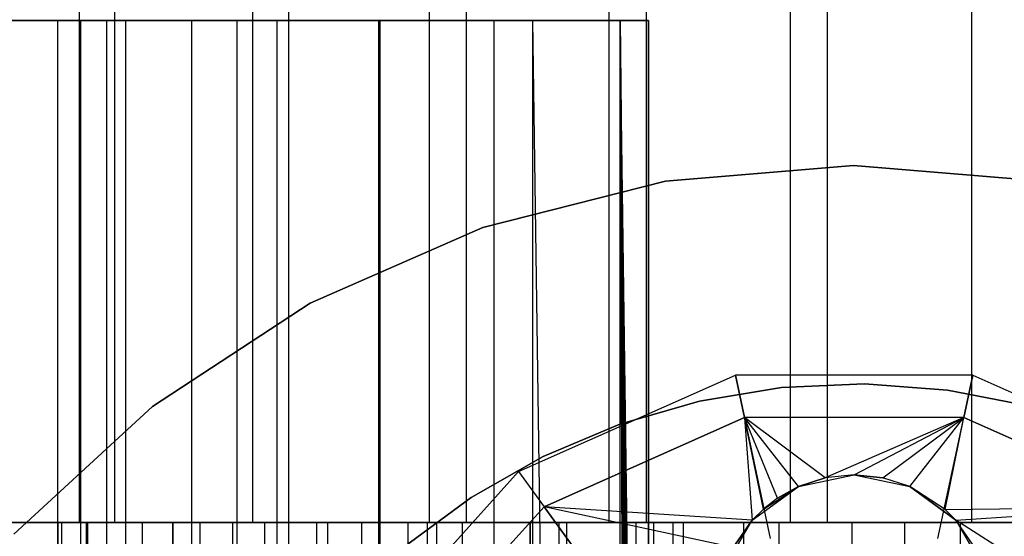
# Model space of a CAD drawing. Extents: x -172 to 172, y -29 to 28.
# Tile 507 of 656: x -3.65 to 0.66, y 20.24 to 22.5. Entities that reach past the tile are written whole.
import ezdxf

# ---------------------------------------------------------------- set-up
doc = ezdxf.new("R2010")
doc.units = 0
doc.header["$LTSCALE"] = 25.4
doc.layers.get('0').update_dxf_attribs({"linetype": 'CONTINUOUS'})

# ---------------------------------------------------------------- blocks, each defined once
blk = doc.blocks.new('RYFLO_AURA_STL')
at = {"color": 0}
for p, q in [((-3.3932, 27.7997, -1233.8434), (-3.3932, 20.2997, -1233.8434)), ((-3.3932, 27.7997, -1233.8434), (-3.3932, 20.2997, -1233.8434)), ((-3.239, 27.7997, -1252.7111), (-3.239, 20.2997, -1252.7111)), ((-3.239, 27.7997, -1252.7111), (-3.239, 20.2997, -1252.7111)), ((-2.6351, 27.7997, -1233.6035), (-2.6351, 20.2997, -1233.6035)), ((-2.6351, 27.7997, -1233.6035), (-2.6351, 20.2997, -1233.6035)), ((-2.4771, 27.7997, -1252.9385), (-2.4771, 20.2997, -1252.9385)), ((-2.4771, 27.7997, -1252.9385), (-2.4771, 20.2997, -1252.9385)), ((-1.8603, 27.7997, -1233.4247), (-1.8603, 20.2997, -1233.4247)), ((-1.8603, 27.7997, -1233.4247), (-1.8603, 20.2997, -1233.4247)), ((-1.6995, 27.7997, -1253.1046), (-1.6995, 20.2997, -1253.1046)), ((-1.6995, 27.7997, -1253.1046), (-1.6995, 20.2997, -1253.1046)), ((-1.0738, 27.7997, -1233.308), (-1.0738, 20.2997, -1233.308)), ((-1.0738, 27.7997, -1233.308), (-1.0738, 20.2997, -1233.308)), ((-0.9112, 27.7997, -1253.2085), (-0.9112, 20.2997, -1253.2085)), ((-0.9112, 27.7997, -1253.2085), (-0.9112, 20.2997, -1253.2085)), ((-0.2805, 27.7997, -1233.254), (-0.2805, 20.2997, -1233.254)), ((-0.2805, 27.7997, -1233.254), (-0.2805, 20.2997, -1233.254)), ((-0.1171, 27.7997, -1253.2494), (-0.1171, 20.2997, -1253.2494)), ((-0.1171, 27.7997, -1253.2494), (-0.1171, 20.2997, -1253.2494)), ((0.5146, 27.7997, -1233.2634), (0.5146, 20.2997, -1233.2634)), ((0.5146, 27.7997, -1233.2634), (0.5146, 20.2997, -1233.2634)), ((-3.7787, 22.5, -1239.9758), (-3.2743, 22.5, -1239.4713)), ((-3.2743, 22.5, -1247.0289), (-3.7787, 22.5, -1246.5244)), ((-3.7787, 22.5, -1239.9758), (-3.2743, 22.5, -1239.4713)), ((-3.2743, 22.5, -1247.0289), (-3.7787, 22.5, -1246.5244)), ((-3.3871, 22.5, -1242.3682), (-3.4874, 22.5, -1242.9532)), ((-3.4874, 22.5, -1242.9532), (-3.4874, 22.5, -1243.547)), ((-3.4874, 22.5, -1243.547), (-3.3871, 22.5, -1244.1321)), ((-3.4874, -22.5, -1242.9532), (-3.4874, 22.5, -1242.9532)), ((-3.3871, 22.5, -1242.3682), (-3.4874, 22.5, -1242.9532)), ((-3.4874, -22.5, -1242.9532), (-3.4874, 22.5, -1242.9532)), ((-3.4874, -22.5, -1243.547), (-3.4874, 22.5, -1243.547)), ((-3.4874, 22.5, -1242.9532), (-3.4874, 22.5, -1243.547)), ((-3.4874, -22.5, -1243.547), (-3.4874, 22.5, -1243.547)), ((-3.4874, 22.5, -1243.547), (-3.3871, 22.5, -1244.1321)), ((-3.1893, 22.5, -1241.8085), (-3.3871, 22.5, -1242.3682)), ((-3.3871, 22.5, -1244.1321), (-3.1893, 22.5, -1244.6918)), ((-3.3871, -22.5, -1242.3682), (-3.3871, 22.5, -1242.3682)), ((-3.1893, 22.5, -1241.8085), (-3.3871, 22.5, -1242.3682)), ((-3.3871, -22.5, -1242.3682), (-3.3871, 22.5, -1242.3682)), ((-3.3871, -22.5, -1244.1321), (-3.3871, 22.5, -1244.1321)), ((-3.3871, -22.5, -1244.1321), (-3.3871, 22.5, -1244.1321)), ((-3.3871, 22.5, -1244.1321), (-3.1893, 22.5, -1244.6918)), ((-3.2743, 22.5, -1239.4713), (-2.7032, 22.5, -1239.0438)), ((-2.7032, 22.5, -1247.4564), (-3.2743, 22.5, -1247.0289)), ((-3.2743, 22.5, -1239.4713), (-2.7032, 22.5, -1239.0438)), ((-3.2743, 22.5, -1239.4713), (-3.2743, -22.5, -1239.4713)), ((-3.2743, 22.5, -1239.4713), (-3.2743, -22.5, -1239.4713)), ((-3.2743, 22.5, -1247.0289), (-3.2743, -22.5, -1247.0289)), ((-2.7032, 22.5, -1247.4564), (-3.2743, 22.5, -1247.0289)), ((-3.2743, 22.5, -1247.0289), (-3.2743, -22.5, -1247.0289)), ((-2.8998, 22.5, -1241.2902), (-3.1893, 22.5, -1241.8085)), ((-3.1893, 22.5, -1244.6918), (-2.8998, 22.5, -1245.2101)), ((-3.1893, -22.5, -1241.8085), (-3.1893, 22.5, -1241.8085)), ((-2.8998, 22.5, -1241.2902), (-3.1893, 22.5, -1241.8085)), ((-3.1893, -22.5, -1241.8085), (-3.1893, 22.5, -1241.8085)), ((-3.1893, -22.5, -1244.6918), (-3.1893, 22.5, -1244.6918)), ((-3.1893, -22.5, -1244.6918), (-3.1893, 22.5, -1244.6918)), ((-3.1893, 22.5, -1244.6918), (-2.8998, 22.5, -1245.2101)), ((-2.5268, 22.5, -1240.8284), (-2.8998, 22.5, -1241.2902)), ((-2.8998, 22.5, -1245.2101), (-2.5268, 22.5, -1245.6719)), ((-2.8998, -22.5, -1241.2902), (-2.8998, 22.5, -1241.2902)), ((-2.5268, 22.5, -1240.8284), (-2.8998, 22.5, -1241.2902)), ((-2.8998, -22.5, -1241.2902), (-2.8998, 22.5, -1241.2902)), ((-2.8998, -22.5, -1245.2101), (-2.8998, 22.5, -1245.2101)), ((-2.8998, -22.5, -1245.2101), (-2.8998, 22.5, -1245.2101)), ((-2.8998, 22.5, -1245.2101), (-2.5268, 22.5, -1245.6719)), ((-2.7032, 22.5, -1239.0438), (-2.0771, 22.5, -1238.7019)), ((-2.0771, 22.5, -1247.7983), (-2.7032, 22.5, -1247.4564)), ((-2.7032, 22.5, -1239.0438), (-2.0771, 22.5, -1238.7019)), ((-2.7032, 22.5, -1239.0438), (-2.7032, -22.5, -1239.0438)), ((-2.7032, 22.5, -1239.0438), (-2.7032, -22.5, -1239.0438)), ((-2.7032, 22.5, -1247.4564), (-2.7032, -22.5, -1247.4564)), ((-2.0771, 22.5, -1247.7983), (-2.7032, 22.5, -1247.4564)), ((-2.7032, 22.5, -1247.4564), (-2.7032, -22.5, -1247.4564)), ((-2.0812, 22.5, -1240.4362), (-2.5268, 22.5, -1240.8284)), ((-2.5268, 22.5, -1245.6719), (-2.0812, 22.5, -1246.0641)), ((-2.5268, -22.5, -1240.8284), (-2.5268, 22.5, -1240.8284)), ((-2.0812, 22.5, -1240.4362), (-2.5268, 22.5, -1240.8284)), ((-2.5268, -22.5, -1240.8284), (-2.5268, 22.5, -1240.8284)), ((-2.5268, -22.5, -1245.6719), (-2.5268, 22.5, -1245.6719)), ((-2.5268, -22.5, -1245.6719), (-2.5268, 22.5, -1245.6719)), ((-2.5268, 22.5, -1245.6719), (-2.0812, 22.5, -1246.0641)), ((-1.5757, 22.5, -1240.1249), (-2.0812, 22.5, -1240.4362)), ((-2.0812, 22.5, -1246.0641), (-1.5757, 22.5, -1246.3754)), ((-2.0812, -22.5, -1240.4362), (-2.0812, 22.5, -1240.4362)), ((-1.5757, 22.5, -1240.1249), (-2.0812, 22.5, -1240.4362)), ((-2.0812, -22.5, -1240.4362), (-2.0812, 22.5, -1240.4362)), ((-2.0812, -22.5, -1246.0641), (-2.0812, 22.5, -1246.0641)), ((-2.0812, -22.5, -1246.0641), (-2.0812, 22.5, -1246.0641)), ((-2.0812, 22.5, -1246.0641), (-1.5757, 22.5, -1246.3754)), ((-2.0771, 22.5, -1238.7019), (-1.4087, 22.5, -1238.4526)), ((-1.4087, 22.5, -1248.0476), (-2.0771, 22.5, -1247.7983)), ((-2.0771, 22.5, -1238.7019), (-1.4087, 22.5, -1238.4526)), ((-2.0771, 22.5, -1238.7019), (-2.0771, -22.5, -1238.7019)), ((-2.0771, 22.5, -1238.7019), (-2.0771, -22.5, -1238.7019)), ((-2.0771, 22.5, -1247.7983), (-2.0771, -22.5, -1247.7983)), ((-1.4087, 22.5, -1248.0476), (-2.0771, 22.5, -1247.7983)), ((-2.0771, 22.5, -1247.7983), (-2.0771, -22.5, -1247.7983)), ((-1.0249, 22.5, -1239.9036), (-1.5757, 22.5, -1240.1249)), ((-1.5757, 22.5, -1246.3754), (-1.0249, 22.5, -1246.5967)), ((-1.5757, -22.5, -1240.1249), (-1.5757, 22.5, -1240.1249)), ((-1.0249, 22.5, -1239.9036), (-1.5757, 22.5, -1240.1249)), ((-1.5757, -22.5, -1240.1249), (-1.5757, 22.5, -1240.1249)), ((-1.5757, -22.5, -1246.3754), (-1.5757, 22.5, -1246.3754)), ((-1.5757, -22.5, -1246.3754), (-1.5757, 22.5, -1246.3754)), ((-1.5757, 22.5, -1246.3754), (-1.0249, 22.5, -1246.5967)), ((-1.4087, 22.5, -1238.4526), (-0.9, 22.5, -1238.3318)), ((-0.9, 22.5, -1248.1685), (-1.4087, 22.5, -1248.0476)), ((-1.4087, 22.5, -1248.0476), (-1.4087, -22.5, -1248.0476)), ((-0.9, 22.5, -1248.1685), (-1.4087, 22.5, -1248.0476)), ((-1.4087, 22.5, -1238.4526), (-0.8889, -13.259, -1238.3297)), ((-1.4087, 22.5, -1238.4526), (-1.4087, -22.5, -1238.4526)), ((-1.4087, 22.5, -1238.4526), (-0.9, 22.5, -1238.3318)), ((-1.4087, 22.5, -1238.4526), (-0.8889, -13.259, -1238.3297)), ((-1.4087, 22.5, -1238.4526), (-1.4087, -22.5, -1238.4526)), ((-1.4087, 22.5, -1248.0476), (-1.4087, -22.5, -1248.0476)), ((-0.9, 22.5, -1239.8678), (-1.0249, 22.5, -1239.9036)), ((-1.0249, 22.5, -1246.5967), (-0.9, 22.5, -1246.6324)), ((-1.0249, 22.5, -1246.5967), (-0.9, 22.5, -1246.6324)), ((-1.0249, -22.5, -1246.5967), (-1.0249, 22.5, -1246.5967)), ((-0.8017, -12.991, -1239.8431), (-1.0249, 22.5, -1239.9036)), ((-1.0249, 22.5, -1239.9036), (-0.7281, -12.871, -1239.8267)), ((-0.8017, -12.991, -1239.8431), (-1.0249, 22.5, -1239.9036)), ((-0.856, -13.1219, -1239.8564), (-1.0249, 22.5, -1239.9036)), ((-0.856, -13.1219, -1239.8564), (-1.0249, 22.5, -1239.9036)), ((-0.8889, -13.259, -1239.8649), (-1.0249, 22.5, -1239.9036)), ((-0.9, 22.5, -1239.8678), (-1.0249, 22.5, -1239.9036)), ((-0.9, 13.4, -1239.8678), (-1.0249, 22.5, -1239.9036)), ((-1.0249, 22.5, -1239.9036), (-0.7281, -12.871, -1239.8267)), ((-1.0249, 22.5, -1239.9036), (-0.6361, -12.7633, -1239.8085)), ((-1.0249, 22.5, -1239.9036), (-0.6361, -12.7633, -1239.8085)), ((-0.9, 13.4, -1239.8678), (-1.0249, 22.5, -1239.9036)), ((-1.0249, -22.5, -1239.9036), (-1.0249, 22.5, -1239.9036)), ((-0.8889, -13.259, -1239.8649), (-1.0249, 22.5, -1239.9036)), ((-1.0249, -22.5, -1239.9036), (-1.0249, 22.5, -1239.9036)), ((-1.0249, -22.5, -1246.5967), (-1.0249, 22.5, -1246.5967)), ((-0.9, 22.5, -1238.3318), (-0.9, 22.5, -1239.8678)), ((-0.9, 22.5, -1246.6324), (-0.9, 22.5, -1248.1685)), ((-0.9, 22.5, -1248.1685), (-0.9, 13.4, -1248.1685)), ((-0.9, 13.4, -1238.3318), (-0.9, 22.5, -1238.3318)), ((-0.9, 13.4, -1246.6324), (-0.9, 22.5, -1246.6324)), ((-0.9, 22.5, -1239.8678), (-0.9, 13.4, -1239.8678)), ((-0.9, 22.5, -1248.1685), (-0.9, 13.4, -1248.1685)), ((-0.9, 22.5, -1246.6324), (-0.9, 22.5, -1248.1685)), ((-0.9, 13.4, -1246.6324), (-0.9, 22.5, -1246.6324)), ((-0.9, 22.5, -1238.3318), (-0.9, 22.5, -1239.8678)), ((-0.9, 13.4, -1238.3318), (-0.9, 22.5, -1238.3318)), ((-0.9, 22.5, -1239.8678), (-0.9, 13.4, -1239.8678)), ((-0.0027, 21.8638, -120), (-0.8256, 21.7952, -120)), ((-0.8256, 21.7952, -119), (-0.0027, 21.8638, -119)), ((-0.8256, 21.7952, -119), (-0.0027, 21.8638, -119)), ((-0.0027, 21.8638, -120), (-0.8256, 21.7952, -120)), ((0.8203, 21.7961, -120), (-0.0027, 21.8638, -120)), ((-0.0027, 21.8638, -119), (0.8203, 21.7961, -119)), ((-0.0027, 21.8638, -119), (0.8203, 21.7961, -119)), ((-0.0027, 21.8638, -119), (-0.0027, 21.8638, -120)), ((0.8203, 21.7961, -120), (-0.0027, 21.8638, -120)), ((-0.0027, 21.8638, -119), (-0.0027, 21.8638, -120)), ((-0.8256, 21.7952, -120), (-1.626, 21.592, -120)), ((-1.626, 21.592, -119), (-0.8256, 21.7952, -119)), ((-1.626, 21.592, -119), (-0.8256, 21.7952, -119)), ((-0.8256, 21.7952, -120), (-1.626, 21.592, -120)), ((-0.8256, 21.7952, -119), (-0.8256, 21.7952, -120)), ((-0.8256, 21.7952, -119), (-0.8256, 21.7952, -120)), ((-1.626, 21.592, -120), (-2.3821, 21.2599, -120)), ((-2.3821, 21.2599, -119), (-1.626, 21.592, -119)), ((-2.3821, 21.2599, -119), (-1.626, 21.592, -119)), ((-1.626, 21.592, -120), (-2.3821, 21.2599, -120)), ((-1.626, 21.592, -119), (-1.626, 21.592, -120)), ((-1.626, 21.592, -119), (-1.626, 21.592, -120)), ((-2.3821, 21.2599, -120), (-3.0732, 20.8079, -120)), ((-3.0732, 20.8079, -119), (-2.3821, 21.2599, -119)), ((-3.0732, 20.8079, -119), (-2.3821, 21.2599, -119)), ((-2.3821, 21.2599, -120), (-3.0732, 20.8079, -120)), ((-2.3821, 21.2599, -119), (-2.3821, 21.2599, -120)), ((-2.3821, 21.2599, -119), (-2.3821, 21.2599, -120)), ((-1.4695, 20.5225, -1243.2501), (-0.5198, 20.9454, -1243.2501)), ((-1.4695, 20.5225, -1243.2501), (-0.5198, 20.9454, -1243.2501)), ((-0.5198, 20.9454, -1243.2501), (-0.4802, 20.7592, -1244.2068)), ((-0.4802, 20.7592, -1242.2935), (-0.5198, 20.9454, -1243.2501)), ((0.5198, 20.9454, -1243.2501), (-0.5198, 20.9454, -1243.2501)), ((-0.4802, 20.7592, -1242.2935), (-0.5198, 20.9454, -1243.2501)), ((0.5198, 20.9454, -1243.2501), (-0.5198, 20.9454, -1243.2501)), ((-0.5198, 20.9454, -1243.2501), (-0.4802, 20.7592, -1244.2068)), ((0.4802, 20.7592, -1244.2068), (0.5198, 20.9454, -1243.2501)), ((0.5198, 20.9454, -1243.2501), (0.4802, 20.7592, -1242.2935)), ((0.5198, 20.9454, -1243.2501), (0.4802, 20.7592, -1242.2935)), ((0.4802, 20.7592, -1244.2068), (0.5198, 20.9454, -1243.2501)), ((0.5198, 20.9454, -1243.2501), (1.4695, 20.5225, -1243.2501)), ((0.5198, 20.9454, -1243.2501), (1.4695, 20.5225, -1243.2501)), ((-0.3173, 20.8905, -129.6627), (-0.6765, 20.8316, -129.6627)), ((-0.6765, 20.8316, -111.5627), (-0.3173, 20.8905, -111.5627)), ((-0.3173, 20.8905, -129.6627), (-0.6765, 20.8316, -129.6627)), ((-0.6765, 20.8316, -111.5627), (-0.3173, 20.8905, -111.5627)), ((0.0463, 20.9066, -129.6627), (-0.3173, 20.8905, -129.6627)), ((-0.3173, 20.8905, -111.5627), (0.0463, 20.9066, -111.5627)), ((0.0463, 20.9066, -129.6627), (-0.3173, 20.8905, -129.6627)), ((-0.3173, 20.8905, -111.5627), (0.0463, 20.9066, -111.5627)), ((-0.3173, 20.8905, -129.6627), (-0.3173, 20.8905, -111.5627)), ((-0.3173, 20.8905, -129.6627), (-0.3173, 20.8905, -111.5627)), ((0.4093, 20.8796, -129.6627), (0.0463, 20.9066, -129.6627)), ((0.0463, 20.9066, -129.6627), (0.0463, 20.9066, -111.5627)), ((0.0463, 20.9066, -111.5627), (0.4093, 20.8796, -111.5627)), ((0.0463, 20.9066, -129.6627), (0.0463, 20.9066, -111.5627)), ((0.4093, 20.8796, -129.6627), (0.0463, 20.9066, -129.6627)), ((0.0463, 20.9066, -111.5627), (0.4093, 20.8796, -111.5627)), ((0.7665, 20.8098, -129.6627), (0.4093, 20.8796, -129.6627)), ((0.4093, 20.8796, -129.6627), (0.4093, 20.8796, -111.5627)), ((0.4093, 20.8796, -111.5627), (0.7665, 20.8098, -111.5627)), ((0.4093, 20.8796, -129.6627), (0.4093, 20.8796, -111.5627)), ((0.7665, 20.8098, -129.6627), (0.4093, 20.8796, -129.6627)), ((0.4093, 20.8796, -111.5627), (0.7665, 20.8098, -111.5627)), ((-0.6765, 20.8316, -129.6627), (-1.0262, 20.7305, -129.6627)), ((-1.0262, 20.7305, -111.5627), (-0.6765, 20.8316, -111.5627)), ((-0.6765, 20.8316, -129.6627), (-1.0262, 20.7305, -129.6627)), ((-1.0262, 20.7305, -111.5627), (-0.6765, 20.8316, -111.5627)), ((-0.6765, 20.8316, -129.6627), (-0.6765, 20.8316, -111.5627)), ((-0.6765, 20.8316, -129.6627), (-0.6765, 20.8316, -111.5627)), ((-3.0732, 20.8079, -120), (-3.6804, 20.2483, -120)), ((-3.6804, 20.2483, -119), (-3.0732, 20.8079, -119)), ((-3.6804, 20.2483, -119), (-3.0732, 20.8079, -119)), ((-3.0732, 20.8079, -120), (-3.6804, 20.2483, -120)), ((-3.0732, 20.8079, -119), (-3.0732, 20.8079, -120)), ((-3.0732, 20.8079, -119), (-3.0732, 20.8079, -120)), ((-1.3576, 20.3686, -1244.2068), (-0.4802, 20.7592, -1244.2068)), ((-1.3576, 20.3686, -1244.2068), (-0.4802, 20.7592, -1244.2068)), ((-0.4802, 20.7592, -1242.2935), (-1.3576, 20.3686, -1242.2935)), ((-0.4802, 20.7592, -1242.2935), (-1.3576, 20.3686, -1242.2935)), ((-0.3972, 20.358, -1241.6252), (-0.4802, 20.7592, -1242.2935)), ((-0.4802, 20.7592, -1242.2935), (-0.4459, 20.3097, -1241.584)), ((-0.3972, 20.358, -1241.6252), (-0.4802, 20.7592, -1242.2935)), ((-0.3359, 20.4054, -1241.6669), (-0.4802, 20.7592, -1242.2935)), ((-0.3359, 20.4054, -1241.6669), (-0.4802, 20.7592, -1242.2935)), ((-0.244, 20.4564, -1241.7129), (-0.4802, 20.7592, -1242.2935)), ((-0.4802, 20.7592, -1244.2068), (-0.3675, 20.2291, -1245.0179)), ((-0.1267, 20.4947, -1241.7484), (-0.4802, 20.7592, -1242.2935)), ((-0.244, 20.4564, -1241.7129), (-0.4802, 20.7592, -1242.2935)), ((-0.1267, 20.4947, -1241.7484), (-0.4802, 20.7592, -1242.2935)), ((0.4802, 20.7592, -1242.2935), (-0.4802, 20.7592, -1242.2935)), ((0.4802, 20.7592, -1242.2935), (-0.4802, 20.7592, -1242.2935)), ((0.4802, 20.7592, -1244.2068), (-0.4802, 20.7592, -1244.2068)), ((0.4802, 20.7592, -1244.2068), (-0.4802, 20.7592, -1244.2068)), ((-0.4802, 20.7592, -1244.2068), (-0.3675, 20.2291, -1245.0179)), ((-0.4802, 20.7592, -1242.2935), (-0.4459, 20.3097, -1241.584)), ((0.4802, 20.7592, -1242.2935), (-0.1267, 20.4947, -1241.7484)), ((0.4802, 20.7592, -1242.2935), (-0.1267, 20.4947, -1241.7484)), ((0, 20.5083, -1241.7612), (0.4802, 20.7592, -1242.2935)), ((0, 20.5083, -1241.7612), (0.4802, 20.7592, -1242.2935)), ((0.1266, 20.4947, -1241.7484), (0.4802, 20.7592, -1242.2935)), ((0.1266, 20.4947, -1241.7484), (0.4802, 20.7592, -1242.2935)), ((0.244, 20.4564, -1241.7129), (0.4802, 20.7592, -1242.2935)), ((0.244, 20.4564, -1241.7129), (0.4802, 20.7592, -1242.2935)), ((0.3675, 20.2291, -1245.0179), (0.4802, 20.7592, -1244.2068)), ((0.3675, 20.2291, -1245.0179), (0.4802, 20.7592, -1244.2068)), ((0.3994, 20.356, -1241.6235), (0.4802, 20.7592, -1242.2935)), ((0.3994, 20.356, -1241.6235), (0.4802, 20.7592, -1242.2935)), ((1.3576, 20.3686, -1242.2935), (0.4802, 20.7592, -1242.2935)), ((0.4802, 20.7592, -1244.2068), (1.3576, 20.3686, -1244.2068)), ((0.4802, 20.7592, -1244.2068), (1.3576, 20.3686, -1244.2068)), ((1.3576, 20.3686, -1242.2935), (0.4802, 20.7592, -1242.2935)), ((-1.0262, 20.7305, -129.6627), (-1.3614, 20.5888, -129.6627)), ((-1.3614, 20.5888, -111.5627), (-1.0262, 20.7305, -111.5627)), ((-1.0262, 20.7305, -129.6627), (-1.3614, 20.5888, -129.6627)), ((-1.3614, 20.5888, -111.5627), (-1.0262, 20.7305, -111.5627)), ((-1.0262, 20.7305, -129.6627), (-1.0262, 20.7305, -111.5627)), ((-1.0262, 20.7305, -129.6627), (-1.0262, 20.7305, -111.5627)), ((-1.3614, 20.5888, -129.6627), (-1.6776, 20.4085, -129.6627)), ((-1.6776, 20.4085, -111.5627), (-1.3614, 20.5888, -111.5627)), ((-1.3614, 20.5888, -129.6627), (-1.6776, 20.4085, -129.6627)), ((-1.6776, 20.4085, -111.5627), (-1.3614, 20.5888, -111.5627)), ((-1.3614, 20.5888, -129.6627), (-1.3614, 20.5888, -111.5627)), ((-1.3614, 20.5888, -129.6627), (-1.3614, 20.5888, -111.5627)), ((-1.4695, 20.5225, -1243.2501), (-2.1651, 19.75, -1243.2501)), ((-1.4695, 20.5225, -1243.2501), (-2.1651, 19.75, -1243.2501)), ((-1.4695, 20.5225, -1243.2501), (-1.3576, 20.3686, -1244.2068)), ((-1.4695, 20.5225, -1243.2501), (-1.3576, 20.3686, -1244.2068)), ((-1.4695, 20.5225, -1243.2501), (-1.3576, 20.3686, -1242.2935)), ((-1.4695, 20.5225, -1243.2501), (-1.3576, 20.3686, -1242.2935)), ((-0.244, 20.4564, -123.2501), (0, 20.5083, -123.2501)), ((-0.244, 20.4564, -123.2501), (0, 20.5083, -123.2501)), ((-0.244, 20.4564, -123.2501), (-0.1267, 20.4947, -1241.7484)), ((-0.1267, 20.4947, -1241.7484), (-0.244, 20.4564, -1241.7129)), ((-0.244, 20.4564, -123.2501), (-0.1267, 20.4947, -1241.7484)), ((-0.1267, 20.4947, -1241.7484), (-0.244, 20.4564, -1241.7129)), ((0, 20.5083, -123.2501), (-0.1267, 20.4947, -1241.7484)), ((0, 20.5083, -123.2501), (-0.1267, 20.4947, -1241.7484)), ((0, 20.5083, -1241.7612), (-0.1267, 20.4947, -1241.7484)), ((0, 20.5083, -1241.7612), (-0.1267, 20.4947, -1241.7484)), ((0, 20.5083, -123.2501), (0, 20.5083, -1241.7612)), ((0, 20.5083, -123.2501), (0, 20.5083, -1241.7612)), ((0, 20.5083, -123.2501), (0.1266, 20.4947, -1241.7484)), ((0.1266, 20.4947, -1241.7484), (0, 20.5083, -1241.7612)), ((0, 20.5083, -123.2501), (0.1266, 20.4947, -1241.7484)), ((0, 20.5083, -123.2501), (0.244, 20.4564, -123.2501)), ((0, 20.5083, -123.2501), (0.244, 20.4564, -123.2501)), ((0.1266, 20.4947, -1241.7484), (0, 20.5083, -1241.7612)), ((0.244, 20.4564, -123.2501), (0.1266, 20.4947, -1241.7484)), ((0.244, 20.4564, -123.2501), (0.1266, 20.4947, -1241.7484)), ((0.244, 20.4564, -1241.7129), (0.1266, 20.4947, -1241.7484)), ((0.244, 20.4564, -1241.7129), (0.1266, 20.4947, -1241.7484)), ((-0.4459, 20.3097, -123.2501), (-0.244, 20.4564, -123.2501)), ((-0.4459, 20.3097, -123.2501), (-0.244, 20.4564, -123.2501)), ((-0.3972, 20.358, -1241.6252), (-0.244, 20.4564, -123.2501)), ((-0.3972, 20.358, -1241.6252), (-0.244, 20.4564, -123.2501)), ((-0.244, 20.4564, -1241.7129), (-0.3359, 20.4054, -1241.6669)), ((-0.3359, 20.4054, -1241.6669), (-0.244, 20.4564, -123.2501)), ((-0.3359, 20.4054, -1241.6669), (-0.244, 20.4564, -123.2501)), ((-0.244, 20.4564, -1241.7129), (-0.3359, 20.4054, -1241.6669)), ((-0.244, 20.4564, -123.2501), (-0.244, 20.4564, -1241.7129)), ((-0.244, 20.4564, -123.2501), (-0.244, 20.4564, -1241.7129)), ((0.244, 20.4564, -123.2501), (0.244, 20.4564, -1241.7129)), ((0.4459, 20.3097, -1241.584), (0.244, 20.4564, -123.2501)), ((0.244, 20.4564, -123.2501), (0.4459, 20.3097, -123.2501)), ((0.4459, 20.3097, -1241.584), (0.244, 20.4564, -123.2501)), ((0.3994, 20.356, -1241.6235), (0.244, 20.4564, -123.2501)), ((0.3994, 20.356, -1241.6235), (0.244, 20.4564, -123.2501)), ((0.3994, 20.356, -1241.6235), (0.244, 20.4564, -1241.7129)), ((0.244, 20.4564, -123.2501), (0.244, 20.4564, -1241.7129)), ((0.244, 20.4564, -123.2501), (0.4459, 20.3097, -123.2501)), ((0.3994, 20.356, -1241.6235), (0.244, 20.4564, -1241.7129)), ((-1.6776, 20.4085, -129.6627), (-1.9702, 20.192, -129.6627)), ((-1.9702, 20.192, -111.5627), (-1.6776, 20.4085, -111.5627)), ((-1.6776, 20.4085, -129.6627), (-1.9702, 20.192, -129.6627)), ((-1.9702, 20.192, -111.5627), (-1.6776, 20.4085, -111.5627)), ((-1.6776, 20.4085, -129.6627), (-1.6776, 20.4085, -111.5627)), ((-1.6776, 20.4085, -129.6627), (-1.6776, 20.4085, -111.5627)), ((-0.3359, 20.4054, -1241.6669), (-0.3972, 20.358, -1241.6252)), ((-0.3359, 20.4054, -1241.6669), (-0.3972, 20.358, -1241.6252)), ((-2.0003, 19.6549, -1244.2068), (-1.3576, 20.3686, -1244.2068)), ((-2.0003, 19.6549, -1244.2068), (-1.3576, 20.3686, -1244.2068)), ((-2.0003, 19.6549, -1242.2935), (-1.3576, 20.3686, -1242.2935)), ((-2.0003, 19.6549, -1242.2935), (-1.3576, 20.3686, -1242.2935)), ((-1.3576, 20.3686, -1244.2068), (-1.0391, 19.9302, -1245.0179)), ((-1.3576, 20.3686, -1244.2068), (-1.0391, 19.9302, -1245.0179)), ((-1.0391, 19.9302, -1241.4823), (-1.3576, 20.3686, -1242.2935)), ((-1.0391, 19.9302, -1241.4823), (-1.3576, 20.3686, -1242.2935)), ((-0.5297, 20.19, -1241.4857), (-1.3576, 20.3686, -1242.2935)), ((-0.5297, 20.19, -1241.4857), (-1.3576, 20.3686, -1242.2935)), ((-0.4459, 20.3097, -1241.584), (-1.3576, 20.3686, -1242.2935)), ((-0.4459, 20.3097, -1241.584), (-1.3576, 20.3686, -1242.2935)), ((-0.3972, 20.358, -1241.6252), (-0.4459, 20.3097, -123.2501)), ((-0.3972, 20.358, -1241.6252), (-0.4459, 20.3097, -1241.584)), ((-0.3972, 20.358, -1241.6252), (-0.4459, 20.3097, -123.2501)), ((-0.3972, 20.358, -1241.6252), (-0.4459, 20.3097, -1241.584)), ((0.3994, 20.356, -1241.6235), (1.3576, 20.3686, -1242.2935)), ((0.3994, 20.356, -1241.6235), (1.3576, 20.3686, -1242.2935)), ((0.4459, 20.3097, -1241.584), (0.3994, 20.356, -1241.6235)), ((0.4459, 20.3097, -1241.584), (0.3994, 20.356, -1241.6235)), ((0.4459, 20.3097, -1241.584), (1.3576, 20.3686, -1242.2935)), ((0.4459, 20.3097, -1241.584), (1.3576, 20.3686, -1242.2935)), ((-4.1298, 20.2997, -1234.1427), (-3.3932, 20.2997, -1233.8434)), ((-4.1298, 20.2997, -1234.1427), (-3.3932, 20.2997, -1233.8434)), ((-3.239, 20.2997, -1252.7111), (-3.9804, 20.2997, -1252.4238)), ((-3.239, 20.2997, -1252.7111), (-3.9804, 20.2997, -1252.4238)), ((-3.9367, 20.2997, -1249.0382), (-3.4699, 20.2997, -1249.3296)), ((-3.9367, 20.2997, -1249.0382), (-3.4699, 20.2997, -1249.3296)), ((-3.3565, 20.2997, -1237.1073), (-3.8286, 20.2997, -1237.3899)), ((-3.3565, 20.2997, -1237.1073), (-3.8286, 20.2997, -1237.3899)), ((-3.4855, 20.2997, -1247.1761), (-3.8263, 20.2997, -1246.8448)), ((-3.4855, 20.2997, -1247.1761), (-3.8263, 20.2997, -1246.8448)), ((-3.7125, 20.2997, -1239.538), (-3.3615, 20.2997, -1239.2174)), ((-3.7125, 20.2997, -1239.538), (-3.3615, 20.2997, -1239.2174)), ((-3.4855, 19.2997, -1247.1761), (-3.4855, 20.2997, -1247.1761)), ((-3.4855, 19.2997, -1247.1761), (-3.4855, 20.2997, -1247.1761)), ((-3.1161, 20.2997, -1247.4753), (-3.4855, 20.2997, -1247.1761)), ((-3.1161, 20.2997, -1247.4753), (-3.4855, 20.2997, -1247.1761)), ((-3.4699, 19.2997, -1249.3296), (-3.4699, 20.2997, -1249.3296)), ((-3.4699, 20.2997, -1249.3296), (-2.9817, 20.2997, -1249.5833)), ((-3.4699, 19.2997, -1249.3296), (-3.4699, 20.2997, -1249.3296)), ((-3.4699, 20.2997, -1249.3296), (-2.9817, 20.2997, -1249.5833)), ((-3.3932, 20.2997, -1233.8434), (-2.6351, 20.2997, -1233.6035)), ((-3.3932, 20.2997, -1233.8434), (-2.6351, 20.2997, -1233.6035)), ((-3.3615, 19.2997, -1239.2174), (-3.3615, 20.2997, -1239.2174)), ((-3.3615, 20.2997, -1239.2174), (-2.983, 20.2997, -1238.9299)), ((-3.3615, 19.2997, -1239.2174), (-3.3615, 20.2997, -1239.2174)), ((-3.3615, 20.2997, -1239.2174), (-2.983, 20.2997, -1238.9299)), ((-3.3565, 19.2997, -1237.1073), (-3.3565, 20.2997, -1237.1073)), ((-2.8637, 20.2997, -1236.8627), (-3.3565, 20.2997, -1237.1073)), ((-3.3565, 19.2997, -1237.1073), (-3.3565, 20.2997, -1237.1073)), ((-2.8637, 20.2997, -1236.8627), (-3.3565, 20.2997, -1237.1073)), ((-2.4771, 20.2997, -1252.9385), (-3.239, 20.2997, -1252.7111)), ((-2.4771, 20.2997, -1252.9385), (-3.239, 20.2997, -1252.7111)), ((-3.1161, 19.2997, -1247.4753), (-3.1161, 20.2997, -1247.4753)), ((-3.1161, 19.2997, -1247.4753), (-3.1161, 20.2997, -1247.4753)), ((-2.7212, 20.2997, -1247.7399), (-3.1161, 20.2997, -1247.4753)), ((-2.7212, 20.2997, -1247.7399), (-3.1161, 20.2997, -1247.4753)), ((-2.983, 19.2997, -1238.9299), (-2.983, 20.2997, -1238.9299)), ((-2.983, 20.2997, -1238.9299), (-2.5801, 20.2997, -1238.6779)), ((-2.983, 19.2997, -1238.9299), (-2.983, 20.2997, -1238.9299)), ((-2.983, 20.2997, -1238.9299), (-2.5801, 20.2997, -1238.6779)), ((-2.9817, 19.2997, -1249.5833), (-2.9817, 20.2997, -1249.5833)), ((-2.9817, 20.2997, -1249.5833), (-2.4751, 20.2997, -1249.798)), ((-2.9817, 19.2997, -1249.5833), (-2.9817, 20.2997, -1249.5833)), ((-2.9817, 20.2997, -1249.5833), (-2.4751, 20.2997, -1249.798)), ((-2.8637, 19.2997, -1236.8627), (-2.8637, 20.2997, -1236.8627)), ((-2.3531, 20.2997, -1236.6575), (-2.8637, 20.2997, -1236.8627)), ((-2.8637, 19.2997, -1236.8627), (-2.8637, 20.2997, -1236.8627)), ((-2.3531, 20.2997, -1236.6575), (-2.8637, 20.2997, -1236.8627)), ((-2.7212, 19.2997, -1247.7399), (-2.7212, 20.2997, -1247.7399)), ((-2.7212, 19.2997, -1247.7399), (-2.7212, 20.2997, -1247.7399)), ((-2.3041, 20.2997, -1247.9675), (-2.7212, 20.2997, -1247.7399)), ((-2.3041, 20.2997, -1247.9675), (-2.7212, 20.2997, -1247.7399)), ((-2.6351, 20.2997, -1233.6035), (-1.8603, 20.2997, -1233.4247)), ((-2.6351, 20.2997, -1233.6035), (-1.8603, 20.2997, -1233.4247)), ((-2.5801, 19.2997, -1238.6779), (-2.5801, 20.2997, -1238.6779)), ((-2.5801, 20.2997, -1238.6779), (-2.156, 20.2997, -1238.4633)), ((-2.5801, 19.2997, -1238.6779), (-2.5801, 20.2997, -1238.6779)), ((-2.5801, 20.2997, -1238.6779), (-2.156, 20.2997, -1238.4633)), ((-1.6995, 20.2997, -1253.1046), (-2.4771, 20.2997, -1252.9385)), ((-1.6995, 20.2997, -1253.1046), (-2.4771, 20.2997, -1252.9385)), ((-2.4751, 19.2997, -1249.798), (-2.4751, 20.2997, -1249.798)), ((-2.4751, 20.2997, -1249.798), (-1.9532, 20.2997, -1249.9722)), ((-2.4751, 19.2997, -1249.798), (-2.4751, 20.2997, -1249.798)), ((-2.4751, 20.2997, -1249.798), (-1.9532, 20.2997, -1249.9722)), ((-2.3531, 19.2997, -1236.6575), (-2.3531, 20.2997, -1236.6575)), ((-1.828, 20.2997, -1236.493), (-2.3531, 20.2997, -1236.6575)), ((-2.3531, 19.2997, -1236.6575), (-2.3531, 20.2997, -1236.6575)), ((-1.828, 20.2997, -1236.493), (-2.3531, 20.2997, -1236.6575)), ((-2.3041, 19.2997, -1247.9675), (-2.3041, 20.2997, -1247.9675)), ((-2.3041, 19.2997, -1247.9675), (-2.3041, 20.2997, -1247.9675)), ((-1.868, 20.2997, -1248.1566), (-2.3041, 20.2997, -1247.9675)), ((-1.868, 20.2997, -1248.1566), (-2.3041, 20.2997, -1247.9675)), ((-2.156, 19.2997, -1238.4633), (-2.156, 20.2997, -1238.4633)), ((-2.156, 20.2997, -1238.4633), (-1.7142, 20.2997, -1238.2878)), ((-2.156, 19.2997, -1238.4633), (-2.156, 20.2997, -1238.4633)), ((-2.156, 20.2997, -1238.4633), (-1.7142, 20.2997, -1238.2878)), ((-1.9532, 19.2997, -1249.9722), (-1.9532, 20.2997, -1249.9722)), ((-1.9532, 20.2997, -1249.9722), (-1.4192, 20.2997, -1250.1047)), ((-1.9532, 19.2997, -1249.9722), (-1.9532, 20.2997, -1249.9722)), ((-1.9532, 20.2997, -1249.9722), (-1.4192, 20.2997, -1250.1047)), ((-1.868, 19.2997, -1248.1566), (-1.868, 20.2997, -1248.1566)), ((-1.868, 19.2997, -1248.1566), (-1.868, 20.2997, -1248.1566)), ((-1.4166, 20.2997, -1248.3054), (-1.868, 20.2997, -1248.1566)), ((-1.4166, 20.2997, -1248.3054), (-1.868, 20.2997, -1248.1566)), ((-1.8603, 20.2997, -1233.4247), (-1.0738, 20.2997, -1233.308)), ((-1.8603, 20.2997, -1233.4247), (-1.0738, 20.2997, -1233.308)), ((-1.828, 19.2997, -1236.493), (-1.828, 20.2997, -1236.493)), ((-1.2917, 20.2997, -1236.3704), (-1.828, 20.2997, -1236.493)), ((-1.828, 19.2997, -1236.493), (-1.828, 20.2997, -1236.493)), ((-1.2917, 20.2997, -1236.3704), (-1.828, 20.2997, -1236.493)), ((-1.7142, 19.2997, -1238.2878), (-1.7142, 20.2997, -1238.2878)), ((-1.7142, 20.2997, -1238.2878), (-1.2584, 20.2997, -1238.1532)), ((-1.7142, 19.2997, -1238.2878), (-1.7142, 20.2997, -1238.2878)), ((-1.7142, 20.2997, -1238.2878), (-1.2584, 20.2997, -1238.1532)), ((-0.9112, 20.2997, -1253.2085), (-1.6995, 20.2997, -1253.1046)), ((-0.9112, 20.2997, -1253.2085), (-1.6995, 20.2997, -1253.1046)), ((-1.4192, 19.2997, -1250.1047), (-1.4192, 20.2997, -1250.1047)), ((-1.4192, 20.2997, -1250.1047), (-0.8764, 20.2997, -1250.1951)), ((-1.4192, 19.2997, -1250.1047), (-1.4192, 20.2997, -1250.1047)), ((-1.4192, 20.2997, -1250.1047), (-0.8764, 20.2997, -1250.1951)), ((-1.4166, 19.2997, -1248.3054), (-1.4166, 20.2997, -1248.3054)), ((-1.4166, 19.2997, -1248.3054), (-1.4166, 20.2997, -1248.3054)), ((-0.9536, 20.2997, -1248.4128), (-1.4166, 20.2997, -1248.3054)), ((-0.9536, 20.2997, -1248.4128), (-1.4166, 20.2997, -1248.3054)), ((-1.2917, 19.2997, -1236.3704), (-1.2917, 20.2997, -1236.3704)), ((-0.7473, 20.2997, -1236.2902), (-1.2917, 20.2997, -1236.3704)), ((-1.2917, 19.2997, -1236.3704), (-1.2917, 20.2997, -1236.3704)), ((-0.7473, 20.2997, -1236.2902), (-1.2917, 20.2997, -1236.3704)), ((-1.2584, 19.2997, -1238.1532), (-1.2584, 20.2997, -1238.1532)), ((-1.2584, 20.2997, -1238.1532), (-0.7923, 20.2997, -1238.0603)), ((-1.2584, 19.2997, -1238.1532), (-1.2584, 20.2997, -1238.1532)), ((-1.2584, 20.2997, -1238.1532), (-0.7923, 20.2997, -1238.0603)), ((-1.0738, 20.2997, -1233.308), (-0.2805, 20.2997, -1233.254)), ((-1.0738, 20.2997, -1233.308), (-0.2805, 20.2997, -1233.254)), ((-0.9536, 19.2997, -1248.4128), (-0.9536, 20.2997, -1248.4128)), ((-0.9536, 19.2997, -1248.4128), (-0.9536, 20.2997, -1248.4128)), ((-0.4828, 20.2997, -1248.4779), (-0.9536, 20.2997, -1248.4128)), ((-0.4828, 20.2997, -1248.4779), (-0.9536, 20.2997, -1248.4128)), ((-0.1171, 20.2997, -1253.2494), (-0.9112, 20.2997, -1253.2085)), ((-0.1171, 20.2997, -1253.2494), (-0.9112, 20.2997, -1253.2085)), ((-0.8764, 19.2997, -1250.1951), (-0.8764, 20.2997, -1250.1951)), ((-0.8764, 20.2997, -1250.1951), (-0.3282, 20.2997, -1250.2424)), ((-0.8764, 19.2997, -1250.1951), (-0.8764, 20.2997, -1250.1951)), ((-0.8764, 20.2997, -1250.1951), (-0.3282, 20.2997, -1250.2424)), ((-0.7923, 20.2997, -1238.0603), (-0.7473, 20.2997, -1236.2902)), ((-0.7923, 19.2997, -1238.0603), (-0.7923, 20.2997, -1238.0603)), ((-0.7923, 19.2997, -1238.0603), (-0.7923, 20.2997, -1238.0603)), ((-0.7923, 20.2997, -1238.0603), (-0.7473, 20.2997, -1236.2902)), ((-0.7473, 19.2997, -1236.2902), (-0.7473, 20.2997, -1236.2902)), ((-0.7473, 19.2997, -1236.2902), (-0.7473, 20.2997, -1236.2902)), ((-0.5706, 20.0937, -123.2501), (-0.4459, 20.3097, -123.2501)), ((-0.5706, 20.0937, -123.2501), (-0.4459, 20.3097, -123.2501)), ((-0.4459, 20.3097, -1241.584), (-0.5297, 20.19, -1241.4857)), ((-0.5297, 20.19, -1241.4857), (-0.4459, 20.3097, -123.2501)), ((-0.5297, 20.19, -1241.4857), (-0.4459, 20.3097, -123.2501)), ((-0.4459, 20.3097, -1241.584), (-0.5297, 20.19, -1241.4857)), ((-0.4828, 19.2997, -1248.4779), (-0.4828, 20.2997, -1248.4779)), ((-0.4828, 19.2997, -1248.4779), (-0.4828, 20.2997, -1248.4779)), ((-0.008, 20.2997, -1248.5001), (-0.4828, 20.2997, -1248.4779)), ((-0.008, 20.2997, -1248.5001), (-0.4828, 20.2997, -1248.4779)), ((-0.4459, 20.3097, -1241.584), (-0.4459, 20.3097, -123.2501)), ((-0.4459, 20.3097, -1241.584), (-0.4459, 20.3097, -123.2501)), ((-0.3282, 19.2997, -1250.2424), (-0.3282, 20.2997, -1250.2424)), ((-0.3282, 20.2997, -1250.2424), (0.222, 20.2997, -1250.2466)), ((-0.3282, 19.2997, -1250.2424), (-0.3282, 20.2997, -1250.2424)), ((-0.3282, 20.2997, -1250.2424), (0.222, 20.2997, -1250.2466)), ((-0.2805, 20.2997, -1233.254), (0.5146, 20.2997, -1233.2634)), ((-0.2805, 20.2997, -1233.254), (0.5146, 20.2997, -1233.2634)), ((0.6777, 20.2997, -1253.2272), (-0.1171, 20.2997, -1253.2494)), ((0.6777, 20.2997, -1253.2272), (-0.1171, 20.2997, -1253.2494)), ((-0.008, 19.2997, -1248.5001), (-0.008, 20.2997, -1248.5001)), ((-0.008, 19.2997, -1248.5001), (-0.008, 20.2997, -1248.5001)), ((0.4668, 20.2997, -1248.4794), (-0.008, 20.2997, -1248.5001)), ((0.4668, 20.2997, -1248.4794), (-0.008, 20.2997, -1248.5001)), ((0.222, 19.2997, -1250.2466), (0.222, 20.2997, -1250.2466)), ((0.222, 20.2997, -1250.2466), (0.7709, 20.2997, -1250.2075)), ((0.222, 19.2997, -1250.2466), (0.222, 20.2997, -1250.2466)), ((0.222, 20.2997, -1250.2466), (0.7709, 20.2997, -1250.2075)), ((0.5297, 20.19, -1241.4857), (0.4459, 20.3097, -123.2501)), ((0.4459, 20.3097, -123.2501), (0.5706, 20.0937, -1241.4104)), ((0.5297, 20.19, -1241.4857), (0.4459, 20.3097, -123.2501)), ((0.5297, 20.19, -1241.4857), (0.4459, 20.3097, -1241.584)), ((0.4459, 20.3097, -1241.584), (0.4459, 20.3097, -123.2501)), ((0.4459, 20.3097, -1241.584), (0.4459, 20.3097, -123.2501)), ((0.4459, 20.3097, -123.2501), (0.5706, 20.0937, -1241.4104)), ((0.4459, 20.3097, -123.2501), (0.5706, 20.0937, -123.2501)), ((0.4459, 20.3097, -123.2501), (0.5706, 20.0937, -123.2501)), ((0.5297, 20.19, -1241.4857), (0.4459, 20.3097, -1241.584)), ((1.0391, 19.9302, -1241.4823), (0.4459, 20.3097, -1241.584)), ((1.0391, 19.9302, -1241.4823), (0.4459, 20.3097, -1241.584)), ((0.4668, 19.2997, -1248.4794), (0.4668, 20.2997, -1248.4794)), ((0.4668, 19.2997, -1248.4794), (0.4668, 20.2997, -1248.4794)), ((0.9378, 20.2997, -1248.4156), (0.4668, 20.2997, -1248.4794)), ((0.9378, 20.2997, -1248.4156), (0.4668, 20.2997, -1248.4794)), ((0.5146, 20.2997, -1233.2634), (1.3064, 20.2997, -1233.3358)), ((0.5146, 20.2997, -1233.2634), (1.3064, 20.2997, -1233.3358))]:
    blk.add_line(p, q, dxfattribs=at)

msp = doc.modelspace()

# ---------------------------------------------------------------- block references
at = {"color": 0}
msp.add_blockref('RYFLO_AURA_STL', (0, 0), dxfattribs=at)

doc.saveas('drawing.dxf')
